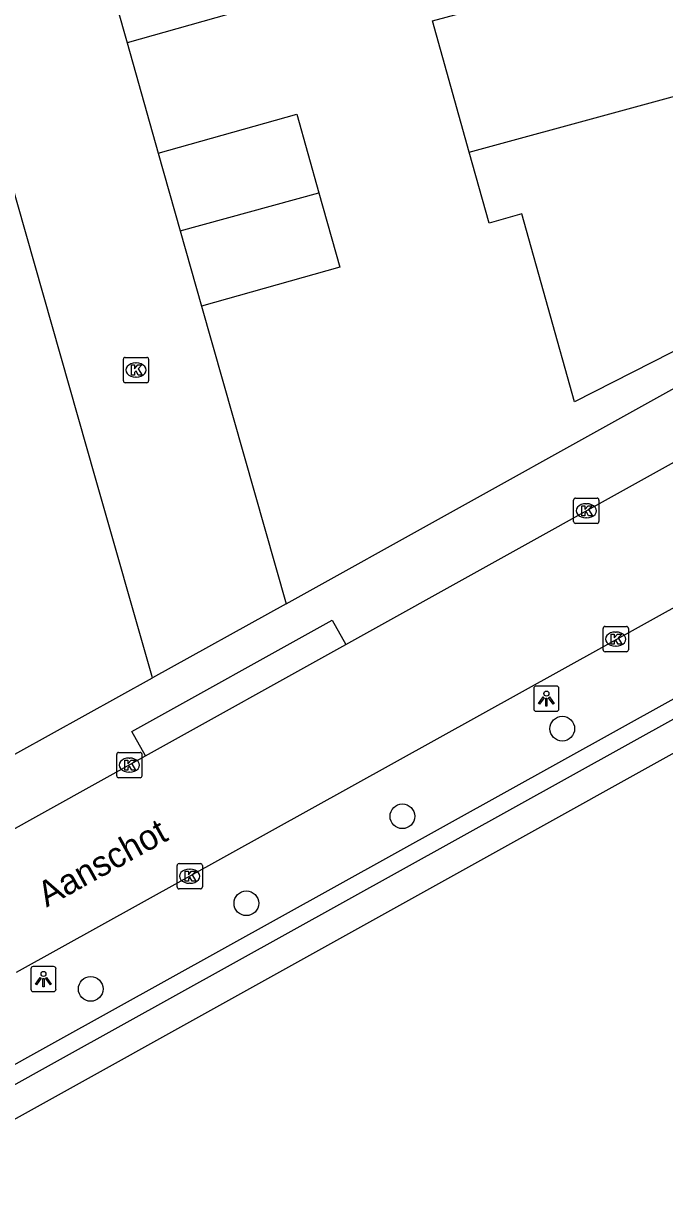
# Model space of a CAD drawing. Extents: x 159628 to 160723, y 388176 to 389416.
# Drawn here: x 160094.67 to 160120.05, y 388427.86 to 388474.45 of the extents above; entities that cross this region are included whole.
import ezdxf

# ---------------------------------------------------------------- set-up
doc = ezdxf.new("R2010")
doc.units = 0
for name, color, linetype in [('IMGEO_Boom', 7, 'Continuous'), ('IMGEO_Groenvoorziening', 7, 'Continuous'), ('IMGEO_Haag', 7, 'Continuous'), ('IMGEO_Kolk', 7, 'Continuous'), ('IMGEO_Lichtpunt', 7, 'Continuous'), ('IMGEO_Muur', 7, 'Continuous'), ('IMGEO_Openbare_ruimte_label', 7, 'Continuous'), ('IMGEO_Pand', 7, 'Continuous'), ('IMGEO_Rijbaan_lokaal_open', 7, 'Continuous'), ('IMGEO_Voetpad_open', 7, 'Continuous')]:
    doc.layers.add(name, color=color, linetype=linetype)

msp = doc.modelspace()

# ---------------------------------------------------------------- linework, layer by layer
at = {"layer": 'IMGEO_Boom'}
for centre in [(160116.003, 388446.536), (160109.673, 388443.068), (160103.493, 388439.624), (160097.329, 388436.234)]:
    msp.add_circle(centre, 0.489, dxfattribs=at)
at = {"layer": 'IMGEO_Groenvoorziening'}
msp.add_lwpolyline([(160134.059, 388453.138), (160126.17, 388448.757), (160071.823, 388418.575), (160075.33, 388405.904)], dxfattribs=at)
at = {"layer": 'IMGEO_Haag'}
for points in [[(160070.833, 388420.227), (160093.307, 388432.688), (160095.907, 388434.13), (160127.052, 388451.4), (160127.514, 388451.656), (160133.566, 388454.936)], [(160071.028, 388419.535), (160093.647, 388432.076), (160096.247, 388433.518), (160127.392, 388450.788), (160127.85, 388451.042), (160133.756, 388454.242)]]:
    msp.add_lwpolyline(points, dxfattribs=at)
at = {"layer": 'IMGEO_Kolk'}
for p, q in [((160098.621, 388460.307), (160098.621, 388461.159)), ((160098.696, 388461.233), (160099.548, 388461.233)), ((160099.622, 388461.159), (160099.622, 388460.307)), ((160099.109, 388461.013), (160099.134, 388461.013)), ((160099.548, 388460.233), (160098.696, 388460.233)), ((160099.132, 388460.453), (160099.107, 388460.453)), ((160116.453, 388454.735), (160116.453, 388455.587)), ((160116.528, 388455.661), (160117.38, 388455.661)), ((160117.454, 388455.587), (160117.454, 388454.735)), ((160116.941, 388455.441), (160116.966, 388455.441)), ((160117.38, 388454.661), (160116.528, 388454.661)), ((160116.964, 388454.881), (160116.939, 388454.881)), ((160117.621, 388449.655), (160117.621, 388450.507)), ((160117.696, 388450.581), (160118.548, 388450.581)), ((160118.622, 388450.507), (160118.622, 388449.655)), ((160118.109, 388450.361), (160118.134, 388450.361)), ((160118.548, 388449.581), (160117.696, 388449.581)), ((160118.132, 388449.801), (160118.107, 388449.801)), ((160098.359, 388444.667), (160098.359, 388445.519)), ((160098.434, 388445.593), (160099.286, 388445.593)), ((160098.847, 388445.373), (160098.872, 388445.373)), ((160099.36, 388445.519), (160099.36, 388444.667)), ((160099.286, 388444.593), (160098.434, 388444.593)), ((160098.87, 388444.813), (160098.845, 388444.813)), ((160100.751, 388440.269), (160100.751, 388441.121)), ((160100.826, 388441.195), (160101.678, 388441.195)), ((160101.752, 388441.121), (160101.752, 388440.269)), ((160101.239, 388440.975), (160101.264, 388440.975)), ((160101.678, 388440.195), (160100.826, 388440.195)), ((160101.262, 388440.415), (160101.237, 388440.415))]:
    msp.add_line(p, q, dxfattribs=at)
for points in [[(160098.621, 388460.307), (160098.621, 388461.159)], [(160098.696, 388461.233), (160099.548, 388461.233)], [(160099.622, 388461.159), (160099.622, 388460.307)], [(160098.942, 388460.933), (160099.065, 388460.933), (160099.065, 388460.782), (160099.195, 388460.933), (160099.359, 388460.933), (160099.213, 388460.782), (160099.366, 388460.533), (160099.214, 388460.533), (160099.129, 388460.697), (160099.065, 388460.63), (160099.065, 388460.533), (160098.942, 388460.533), (160098.942, 388460.933)], [(160099.548, 388460.233), (160098.696, 388460.233)], [(160116.453, 388454.735), (160116.453, 388455.587)], [(160116.528, 388455.661), (160117.38, 388455.661)], [(160117.454, 388455.587), (160117.454, 388454.735)], [(160116.774, 388455.361), (160116.897, 388455.361), (160116.897, 388455.21), (160117.027, 388455.361), (160117.191, 388455.361), (160117.045, 388455.21), (160117.198, 388454.961), (160117.046, 388454.961), (160116.961, 388455.125), (160116.897, 388455.058), (160116.897, 388454.961), (160116.774, 388454.961), (160116.774, 388455.361)], [(160117.38, 388454.661), (160116.528, 388454.661)], [(160117.621, 388449.655), (160117.621, 388450.507)], [(160117.696, 388450.581), (160118.548, 388450.581)], [(160118.622, 388450.507), (160118.622, 388449.655)], [(160117.942, 388450.281), (160118.065, 388450.281), (160118.065, 388450.13), (160118.195, 388450.281), (160118.359, 388450.281), (160118.213, 388450.13), (160118.366, 388449.881), (160118.214, 388449.881), (160118.129, 388450.045), (160118.065, 388449.978), (160118.065, 388449.881), (160117.942, 388449.881), (160117.942, 388450.281)], [(160118.548, 388449.581), (160117.696, 388449.581)], [(160098.359, 388444.667), (160098.359, 388445.519)], [(160098.434, 388445.593), (160099.286, 388445.593)], [(160099.36, 388445.519), (160099.36, 388444.667)], [(160098.68, 388445.293), (160098.803, 388445.293), (160098.803, 388445.142), (160098.933, 388445.293), (160099.097, 388445.293), (160098.951, 388445.142), (160099.104, 388444.893), (160098.952, 388444.893), (160098.867, 388445.057), (160098.803, 388444.99), (160098.803, 388444.893), (160098.68, 388444.893), (160098.68, 388445.293)], [(160099.286, 388444.593), (160098.434, 388444.593)], [(160100.751, 388440.269), (160100.751, 388441.121)], [(160100.826, 388441.195), (160101.678, 388441.195)], [(160101.752, 388441.121), (160101.752, 388440.269)], [(160101.072, 388440.895), (160101.195, 388440.895), (160101.195, 388440.744), (160101.325, 388440.895), (160101.489, 388440.895), (160101.343, 388440.744), (160101.496, 388440.495), (160101.344, 388440.495), (160101.259, 388440.659), (160101.195, 388440.592), (160101.195, 388440.495), (160101.072, 388440.495), (160101.072, 388440.895)], [(160101.678, 388440.195), (160100.826, 388440.195)]]:
    msp.add_lwpolyline(points, dxfattribs=at)
for centre, start, end in [((160098.698, 388461.157), 91.552, 178.448), ((160098.698, 388461.157), 91.552, 178.448), ((160099.546, 388461.157), 1.552, 88.448), ((160099.546, 388461.157), 1.552, 88.448), ((160098.698, 388460.309), 181.552, 268.448), ((160098.698, 388460.309), 181.552, 268.448), ((160099.546, 388460.309), 271.552, 358.448), ((160099.546, 388460.309), 271.552, 358.448), ((160116.53, 388455.585), 91.552, 178.448), ((160116.53, 388455.585), 91.552, 178.448), ((160117.378, 388455.585), 1.552, 88.448), ((160117.378, 388455.585), 1.552, 88.448), ((160116.53, 388454.737), 181.552, 268.448), ((160116.53, 388454.737), 181.552, 268.448), ((160117.378, 388454.737), 271.552, 358.448), ((160117.378, 388454.737), 271.552, 358.448), ((160117.698, 388450.505), 91.552, 178.448), ((160117.698, 388450.505), 91.552, 178.448), ((160118.546, 388450.505), 1.552, 88.448), ((160118.546, 388450.505), 1.552, 88.448), ((160117.698, 388449.657), 181.552, 268.448), ((160117.698, 388449.657), 181.552, 268.448), ((160118.546, 388449.657), 271.552, 358.448), ((160118.546, 388449.657), 271.552, 358.448), ((160098.436, 388445.517), 91.552, 178.448), ((160098.436, 388445.517), 91.552, 178.448), ((160099.284, 388445.517), 1.552, 88.448), ((160099.284, 388445.517), 1.552, 88.448), ((160098.436, 388444.669), 181.552, 268.448), ((160098.436, 388444.669), 181.552, 268.448), ((160099.284, 388444.669), 271.552, 358.448), ((160099.284, 388444.669), 271.552, 358.448), ((160100.828, 388441.119), 91.552, 178.448), ((160100.828, 388441.119), 91.552, 178.448), ((160101.676, 388441.119), 1.552, 88.448), ((160101.676, 388441.119), 1.552, 88.448), ((160100.828, 388440.271), 181.552, 268.448), ((160100.828, 388440.271), 181.552, 268.448), ((160101.676, 388440.271), 271.552, 358.448), ((160101.676, 388440.271), 271.552, 358.448)]:
    msp.add_arc(centre, 0.0765, start, end, dxfattribs=at)
for centre, major_axis, ratio, start_param, end_param in [((160099.108, 388460.733), (-0.387, 0.002), 0.722429, 4.712389, 7.853982), ((160099.133, 388460.733), (-0.39, 0.002), 0.717154, 1.570796, 4.712389), ((160116.94, 388455.161), (-0.387, 0.002), 0.722429, 4.712389, 7.853982), ((160116.965, 388455.161), (-0.39, 0.002), 0.717154, 1.570796, 4.712389), ((160118.108, 388450.081), (-0.387, 0.002), 0.722429, 4.712389, 7.853982), ((160118.133, 388450.081), (-0.39, 0.002), 0.717154, 1.570796, 4.712389), ((160098.846, 388445.093), (-0.387, 0.002), 0.722429, 4.712389, 7.853982), ((160098.871, 388445.093), (-0.39, 0.002), 0.717154, 1.570796, 4.712389), ((160101.238, 388440.695), (-0.387, 0.002), 0.722429, 4.712389, 7.853982), ((160101.263, 388440.695), (-0.39, 0.002), 0.717154, 1.570796, 4.712389)]:
    msp.add_ellipse(centre, major_axis=major_axis, ratio=ratio, start_param=start_param, end_param=end_param, dxfattribs=at)
at = {"layer": 'IMGEO_Lichtpunt'}
for p, q in [((160114.875, 388448.127), (160114.875, 388447.32)), ((160114.875, 388448.127), (160114.875, 388447.32)), ((160115.777, 388448.222), (160114.969, 388448.222)), ((160115.777, 388448.222), (160114.969, 388448.222)), ((160115.871, 388447.32), (160115.871, 388448.127)), ((160115.871, 388447.32), (160115.871, 388448.127)), ((160114.969, 388447.226), (160115.777, 388447.226)), ((160114.969, 388447.226), (160115.777, 388447.226)), ((160094.958, 388437.027), (160094.958, 388436.22)), ((160094.958, 388437.027), (160094.958, 388436.22)), ((160095.86, 388437.122), (160095.052, 388437.122)), ((160095.86, 388437.122), (160095.052, 388437.122)), ((160095.954, 388436.22), (160095.954, 388437.027)), ((160095.954, 388436.22), (160095.954, 388437.027)), ((160095.052, 388436.126), (160095.86, 388436.126)), ((160095.052, 388436.126), (160095.86, 388436.126))]:
    msp.add_line(p, q, dxfattribs=at)
for points in [[(160115.249, 388447.791), (160115.288, 388447.763), (160115.1, 388447.501), (160115.062, 388447.528), (160115.249, 388447.791)], [(160115.351, 388447.743), (160115.398, 388447.743), (160115.398, 388447.421), (160115.351, 388447.421), (160115.351, 388447.743)], [(160115.461, 388447.763), (160115.499, 388447.79), (160115.686, 388447.528), (160115.647, 388447.5), (160115.461, 388447.763)], [(160095.332, 388436.691), (160095.371, 388436.663), (160095.183, 388436.401), (160095.145, 388436.428), (160095.332, 388436.691)], [(160095.434, 388436.643), (160095.481, 388436.643), (160095.481, 388436.321), (160095.434, 388436.321), (160095.434, 388436.643)], [(160095.544, 388436.663), (160095.582, 388436.69), (160095.769, 388436.428), (160095.73, 388436.4), (160095.544, 388436.663)]]:
    msp.add_lwpolyline(points, dxfattribs=at)
for centre in [(160115.374, 388447.925), (160095.457, 388436.825)]:
    msp.add_circle(centre, 0.0994, dxfattribs=at)
for centre, start, end in [((160114.969, 388448.127), 90, 180), ((160114.969, 388448.127), 90, 180), ((160115.777, 388448.127), 0, 90), ((160115.777, 388448.127), 0, 90), ((160114.969, 388447.32), 180, 270), ((160114.969, 388447.32), 180, 270), ((160115.777, 388447.32), 270, 0), ((160115.777, 388447.32), 270, 360), ((160095.052, 388437.027), 90, 180), ((160095.052, 388437.027), 90, 180), ((160095.86, 388437.027), 0, 90), ((160095.86, 388437.027), 0, 90), ((160095.052, 388436.22), 180, 270), ((160095.052, 388436.22), 180, 270), ((160095.86, 388436.22), 270, 0), ((160095.86, 388436.22), 270, 360)]:
    msp.add_arc(centre, 0.0946, start, end, dxfattribs=at)
at = {"layer": 'IMGEO_Muur'}
for points in [[(160097.525, 388456.458), (160084.795, 388501.192)], [(160098.769, 388473.681), (160100.006, 388469.315)]]:
    msp.add_lwpolyline(points, dxfattribs=at)
at = {"layer": 'IMGEO_Pand'}
for points in [[(160104.086, 388478.325), (160104.905, 388475.413), (160104.25, 388475.228), (160098.769, 388473.681)], [(160097.928, 388476.673), (160098.769, 388473.681)], [(160112.321, 388469.361), (160110.864, 388474.562), (160113.91, 388475.385)], [(160124.184, 388472.586), (160126.461, 388473.205), (160127.069, 388471.036), (160124.807, 388470.402), (160126.452, 388464.539), (160116.486, 388459.468), (160114.4, 388466.915), (160113.11, 388466.545), (160112.321, 388469.361)], [(160112.321, 388469.361), (160124.184, 388472.586)], [(160100.006, 388469.315), (160105.487, 388470.862), (160106.367, 388467.742)], [(160100.006, 388469.315), (160100.871, 388466.248)], [(160100.871, 388466.248), (160106.367, 388467.742)], [(160106.367, 388467.742), (160107.196, 388464.804), (160101.715, 388463.257)], [(160100.871, 388466.248), (160101.715, 388463.257)]]:
    msp.add_lwpolyline(points, dxfattribs=at)
at = {"layer": 'IMGEO_Rijbaan_lokaal_open'}
for points in [[(160099.774, 388448.551), (160097.525, 388456.458), (160084.795, 388501.192)], [(160098.769, 388473.681), (160100.006, 388469.315)], [(160101.715, 388463.257), (160105.072, 388451.472)], [(160107.426, 388449.867), (160124.462, 388459.33), (160131.302, 388463.119)], [(160132.71, 388458.055), (160126, 388454.418), (160094.379, 388436.885)], [(160105.072, 388451.472), (160099.774, 388448.551)], [(160099.494, 388445.461), (160098.961, 388446.423), (160106.893, 388450.829), (160107.426, 388449.867)], [(160099.494, 388445.461), (160107.426, 388449.867)], [(160091.748, 388441.158), (160099.494, 388445.461)]]:
    msp.add_lwpolyline(points, dxfattribs=at)
at = {"layer": 'IMGEO_Voetpad_open'}
for points in [[(160105.072, 388451.472), (160124.595, 388462.323), (160130.611, 388465.651)], [(160074.428, 388434.513), (160099.774, 388448.551)]]:
    msp.add_lwpolyline(points, dxfattribs=at)

# ---------------------------------------------------------------- texts
at = {"layer": 'IMGEO_Openbare_ruimte_label'}
msp.add_text('Aanschot', height=1, rotation=28.9489, dxfattribs=at).set_placement((160095.582, 388439.45))

doc.saveas('drawing.dxf')
